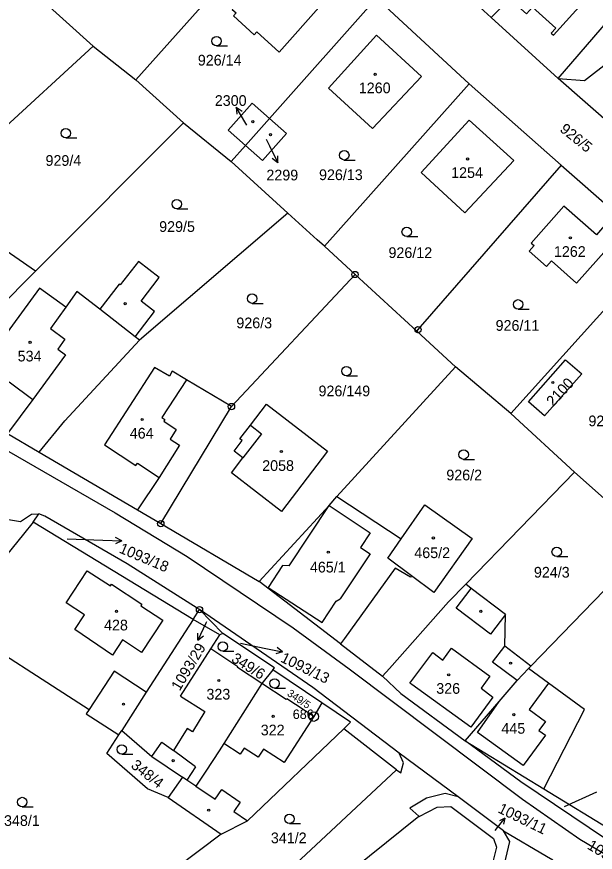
# Model space of a CAD drawing. Extents: x -680203 to -673936, y -1102717 to -1093650.
# Drawn here: x -679364.4 to -679272.4, y -1097911.3 to -1097778.4 of the extents above; entities that cross this region are included whole.
import ezdxf

# ---------------------------------------------------------------- set-up
doc = ezdxf.new("R2010")
doc.units = 0
for name, color, linetype in [('SOxx02xx_Koleje_param další_Popis10', 7, 'Continuous'), ('SOxx02xx_Staničení_Popis10', 7, 'Continuous'), ('SOxxxxxx_Koleje_hlavní_body_Popis10', 7, 'Continuous'), ('SOxxxxxx_Koleje_param další_Popis10', 7, 'Continuous'), ('SOxxxxxx_Osa_bod_P', 7, 'Continuous'), ('SOxxxxxx_Staničení_Popis10', 7, 'Continuous'), ('x_prac', 7, 'Continuous')]:
    doc.layers.add(name, color=color, linetype=linetype)

msp = doc.modelspace()

# ---------------------------------------------------------------- linework, layer by layer
at = {"layer": 'SOxx02xx_Koleje_param další_Popis10'}
for centre, radius in [((-679310.6, -1097819.42), 0.5), ((-679310.6, -1097819.42), 0.0303), ((-679300.59, -1097828.19), 0.5), ((-679300.59, -1097828.19), 0.0303), ((-679330.26, -1097840.42), 0.5), ((-679330.26, -1097840.42), 0.0303), ((-679341.5, -1097859.03), 0.5), ((-679341.5, -1097859.03), 0.0303), ((-679335.34, -1097872.72), 0.5), ((-679335.34, -1097872.72), 0.0303), ((-679317.17, -1097889.73), 0.75), ((-679317.17, -1097889.73), 0.03)]:
    msp.add_circle(centre, radius, dxfattribs=at)
at = {"layer": 'SOxx02xx_Staničení_Popis10'}
for p, q in [((-679327.96, -1097795.41), (-679329.51, -1097792.84)), ((-679329.51, -1097792.84), (-679328.56, -1097793.44)), ((-679329.51, -1097792.84), (-679329.42, -1097793.95)), ((-679327.82, -1097795.66), (-679327.96, -1097795.41)), ((-679324.74, -1097797.88), (-679324.22, -1097798.95)), ((-679324.22, -1097798.95), (-679322.9, -1097801.65)), ((-679322.9, -1097801.65), (-679323.79, -1097800.97)), ((-679322.9, -1097801.65), (-679322.89, -1097800.53)), ((-679347.71, -1097861.78), (-679348.69, -1097861.25)), ((-679356.4, -1097861.46), (-679350.71, -1097861.68)), ((-679350.71, -1097861.68), (-679347.71, -1097861.78)), ((-679347.71, -1097861.78), (-679348.73, -1097862.25)), ((-679334.33, -1097874.85), (-679335.6, -1097877.57)), ((-679334.25, -1097874.68), (-679334.33, -1097874.85)), ((-679335.6, -1097877.57), (-679335.63, -1097876.45)), ((-679335.6, -1097877.57), (-679334.72, -1097876.87)), ((-679328.84, -1097878.04), (-679325.07, -1097878.82)), ((-679325.07, -1097878.82), (-679322.14, -1097879.44)), ((-679322.14, -1097879.44), (-679323.22, -1097879.73)), ((-679322.14, -1097879.44), (-679323.01, -1097878.75)), ((-679277.3, -1097904.01), (-679272.15, -1097901.69)), ((-679288.31, -1097907.86), (-679286.78, -1097905.9)), ((-679286.78, -1097905.9), (-679287.62, -1097906.3)), ((-679286.78, -1097905.9), (-679286.96, -1097906.81))]:
    msp.add_line(p, q, dxfattribs=at)
at = {"layer": 'SOxxxxxx_Koleje_hlavní_body_Popis10'}
for p, q in [((-679332.62, -1097783.06), (-679330.87, -1097783.06)), ((-679356.62, -1097797.7), (-679354.87, -1097797.7)), ((-679312.31, -1097801.22), (-679310.56, -1097801.22)), ((-679338.96, -1097808.97), (-679337.21, -1097808.97)), ((-679302.38, -1097813.39), (-679300.63, -1097813.39)), ((-679326.98, -1097824.01), (-679325.23, -1097824.01)), ((-679284.66, -1097824.92), (-679282.91, -1097824.92)), ((-679311.96, -1097835.53), (-679310.21, -1097835.53)), ((-679293.32, -1097848.82), (-679291.57, -1097848.82)), ((-679278.52, -1097864.29), (-679276.77, -1097864.29)), ((-679331.65, -1097879.33), (-679329.9, -1097879.33)), ((-679323.41, -1097885.2), (-679321.66, -1097885.2)), ((-679347.71, -1097895.7), (-679345.96, -1097895.7)), ((-679363.54, -1097904.06), (-679361.79, -1097904.06)), ((-679321.04, -1097906.74), (-679319.29, -1097906.74))]:
    msp.add_line(p, q, dxfattribs=at)
for centre in [(-679332.62, -1097782.31), (-679356.62, -1097796.95), (-679312.31, -1097800.47), (-679338.96, -1097808.22), (-679302.38, -1097812.64), (-679326.98, -1097823.26), (-679284.66, -1097824.17), (-679311.96, -1097834.78), (-679293.32, -1097848.07), (-679278.52, -1097863.54), (-679331.65, -1097878.58), (-679323.41, -1097884.45), (-679347.71, -1097894.95), (-679363.54, -1097903.31), (-679321.04, -1097905.99)]:
    msp.add_circle(centre, 0.75, dxfattribs=at)
at = {"layer": 'SOxxxxxx_Koleje_param další_Popis10'}
for centre in [(-679307.39, -1097787.58), (-679326.86, -1097795.11), (-679324.04, -1097797.2), (-679292.7, -1097801.05), (-679276.35, -1097813.6), (-679347.17, -1097824.07), (-679362.29, -1097830.22), (-679279.13, -1097836.6), (-679344.46, -1097842.48), (-679322.31, -1097847.57), (-679298.13, -1097861.31), (-679314.86, -1097863.57), (-679348.54, -1097872.99), (-679290.59, -1097872.98), (-679285.86, -1097881.22), (-679332.26, -1097883.98), (-679295.7, -1097883.08), (-679347.44, -1097887.74), (-679285.34, -1097889.42), (-679323.62, -1097889.68), (-679339.54, -1097896.72), (-679333.88, -1097904.6)]:
    msp.add_circle(centre, 0.175, dxfattribs=at)
at = {"layer": 'SOxxxxxx_Staničení_Popis10'}
for p, q in [((-679356.61, -1097824.6), (-679359.07, -1097828.03)), ((-679345.58, -1097829.31), (-679351.2, -1097824.96)), ((-679359.07, -1097828.03), (-679356.75, -1097829.69)), ((-679356.75, -1097829.69), (-679357.9, -1097831.31)), ((-679357.9, -1097831.31), (-679356.64, -1097832.21)), ((-679356.64, -1097832.21), (-679361.86, -1097839.28)), ((-679337.4, -1097836.16), (-679341.34, -1097842.14)), ((-679341.34, -1097842.14), (-679340.84, -1097842.46)), ((-679340.84, -1097842.46), (-679341.04, -1097842.76)), ((-679341.04, -1097842.76), (-679339.03, -1097844.08)), ((-679339.03, -1097844.08), (-679340.03, -1097845.59)), ((-679327.25, -1097843.37), (-679325.48, -1097844.75)), ((-679325.48, -1097844.75), (-679328.43, -1097848.59)), ((-679338.54, -1097846.58), (-679341.77, -1097851.7)), ((-679340.03, -1097845.59), (-679338.54, -1097846.58)), ((-679321.06, -1097865.74), (-679314.74, -1097856.17)), ((-679314.74, -1097856.17), (-679308.18, -1097860.51)), ((-679308.18, -1097860.51), (-679309.71, -1097862.82)), ((-679308.2, -1097863.82), (-679312.94, -1097870.99)), ((-679309.71, -1097862.82), (-679308.2, -1097863.82)), ((-679356.53, -1097871.64), (-679353.23, -1097866.52)), ((-679353.23, -1097866.52), (-679349.52, -1097868.94)), ((-679322.13, -1097865.72), (-679324.41, -1097869.17)), ((-679321.06, -1097865.74), (-679322.13, -1097865.72)), ((-679349.52, -1097868.94), (-679349.35, -1097868.69)), ((-679349.35, -1097868.69), (-679344.51, -1097871.85)), ((-679324.41, -1097869.17), (-679315.82, -1097874.77)), ((-679294.52, -1097872.46), (-679292.14, -1097869.33)), ((-679353.62, -1097873.55), (-679356.53, -1097871.64)), ((-679344.51, -1097871.85), (-679344.67, -1097872.11)), ((-679315.82, -1097874.77), (-679313.61, -1097871.35)), ((-679313.61, -1097871.35), (-679312.94, -1097870.99)), ((-679344.67, -1097872.11), (-679341.18, -1097874.39)), ((-679289.04, -1097876.63), (-679294.52, -1097872.46)), ((-679355.19, -1097875.86), (-679353.62, -1097873.55)), ((-679341.18, -1097874.39), (-679344.55, -1097879.52)), ((-679286.66, -1097873.49), (-679289.04, -1097876.63)), ((-679349.17, -1097879.94), (-679355.19, -1097875.86)), ((-679347.58, -1097877.52), (-679349.17, -1097879.94)), ((-679344.55, -1097879.52), (-679347.58, -1097877.52)), ((-679288.73, -1097881.07), (-679286.79, -1097878.5)), ((-679338.37, -1097886.46), (-679333.53, -1097878.95)), ((-679301.87, -1097884.43), (-679298.24, -1097879.55)), ((-679298.24, -1097879.55), (-679296.63, -1097880.77)), ((-679296.63, -1097880.77), (-679295.23, -1097878.85)), ((-679295.23, -1097878.85), (-679289.14, -1097883.32)), ((-679284.82, -1097884.01), (-679288.73, -1097881.07)), ((-679348.94, -1097882.49), (-679352.91, -1097888.58)), ((-679343.81, -1097885.86), (-679348.94, -1097882.49)), ((-679289.14, -1097883.32), (-679290.55, -1097885.23)), ((-679301.59, -1097884.64), (-679301.87, -1097884.43)), ((-679292.19, -1097891.41), (-679301.59, -1097884.64)), ((-679290.55, -1097885.23), (-679288.67, -1097886.61)), ((-679279.83, -1097884.41), (-679282.9, -1097888.59)), ((-679338.37, -1097886.46), (-679334.49, -1097888.94)), ((-679288.67, -1097886.61), (-679292.19, -1097891.41)), ((-679291.14, -1097892.24), (-679287.66, -1097887.3)), ((-679334.49, -1097888.94), (-679336.48, -1097892.14)), ((-679282.9, -1097888.59), (-679280.31, -1097890.49)), ((-679317.17, -1097889.73), (-679321.9, -1097897.02)), ((-679280.31, -1097890.49), (-679281.37, -1097891.93)), ((-679337.33, -1097891.61), (-679339.49, -1097895.1)), ((-679336.48, -1097892.14), (-679337.33, -1097891.61)), ((-679281.37, -1097891.93), (-679280.32, -1097892.7)), ((-679283.84, -1097897.52), (-679291.14, -1097892.24)), ((-679280.32, -1097892.7), (-679283.84, -1097897.52)), ((-679342.93, -1097896.08), (-679341.35, -1097893.78)), ((-679341.35, -1097893.78), (-679339.49, -1097895.1)), ((-679328.86, -1097895.68), (-679331.48, -1097894.01)), ((-679335.96, -1097897.7), (-679339.49, -1097895.1)), ((-679328.26, -1097894.74), (-679328.86, -1097895.68)), ((-679325.99, -1097896.2), (-679328.26, -1097894.74)), ((-679325.17, -1097894.92), (-679325.99, -1097896.2)), ((-679321.9, -1097897.02), (-679325.17, -1097894.92)), ((-679335.96, -1097897.7), (-679337.38, -1097899.81)), ((-679335.9, -1097900.79), (-679332.84, -1097902.85)), ((-679332.84, -1097902.85), (-679331.8, -1097901.3)), ((-679331.8, -1097901.3), (-679328.9, -1097903.34)), ((-679328.9, -1097903.34), (-679329.9, -1097904.82)), ((-679329.9, -1097904.82), (-679327.69, -1097906.31))]:
    msp.add_line(p, q, dxfattribs=at)
at = {"layer": 'x_prac'}
for p, q in [((-679278.29, -1097788.23), (-679250.79, -1097756.36)), ((-679322.03, -1097762.17), (-679345.48, -1097788.48)), ((-679295.37, -1097772.71), (-679288.94, -1097778.55)), ((-679360.87, -1097775.33), (-679352.24, -1097783.11)), ((-679307.17, -1097775.44), (-679324.22, -1097794.63)), ((-679307.17, -1097775.44), (-679292.43, -1097789.08)), ((-679288.94, -1097778.55), (-679286.04, -1097775.54)), ((-679278.29, -1097788.23), (-679288.94, -1097778.55)), ((-679378.8, -1097807.43), (-679352.24, -1097783.11)), ((-679352.24, -1097783.11), (-679345.48, -1097788.48)), ((-679265.36, -1097799.6), (-679278.29, -1097788.23)), ((-679345.48, -1097788.48), (-679337.88, -1097795.31)), ((-679292.43, -1097789.08), (-679315.47, -1097814.92)), ((-679292.43, -1097789.08), (-679277.79, -1097802.04)), ((-679324.22, -1097794.63), (-679328.02, -1097798.9)), ((-679361.43, -1097818.89), (-679337.88, -1097795.31)), ((-679337.88, -1097795.31), (-679330.29, -1097801.46)), ((-679328.02, -1097798.9), (-679330.29, -1097801.46)), ((-679330.29, -1097801.46), (-679321.3, -1097809.67)), ((-679277.79, -1097802.04), (-679262.42, -1097815.57)), ((-679321.3, -1097809.67), (-679344.89, -1097829.85)), ((-679310.6, -1097819.42), (-679315.47, -1097814.92)), ((-679262.42, -1097815.57), (-679285.83, -1097841.55)), ((-679379.33, -1097836.81), (-679361.43, -1097818.89)), ((-679330.26, -1097840.42), (-679310.6, -1097819.42)), ((-679310.6, -1097819.42), (-679300.78, -1097828.41)), ((-679300.78, -1097828.41), (-679294.61, -1097834.08)), ((-679294.61, -1097834.08), (-679313.47, -1097854.71)), ((-679285.83, -1097841.55), (-679294.61, -1097834.08)), ((-679341.5, -1097859.03), (-679330.26, -1097840.42)), ((-679275.71, -1097850.85), (-679285.83, -1097841.55)), ((-679365.88, -1097844.71), (-679360.86, -1097847.66)), ((-679360.86, -1097847.66), (-679345.22, -1097856.84)), ((-679275.71, -1097850.85), (-679293, -1097868.67)), ((-679270.95, -1097855.02), (-679275.71, -1097850.85)), ((-679313.47, -1097854.71), (-679303.27, -1097861.46)), ((-679345.22, -1097856.84), (-679341.5, -1097859.03)), ((-679361.82, -1097858.81), (-679360.9, -1097857.5)), ((-679336.33, -1097874.26), (-679361.82, -1097858.81)), ((-679341.5, -1097859.03), (-679325.84, -1097868.22)), ((-679263.31, -1097861.7), (-679282.64, -1097881.71)), ((-679312.92, -1097878.15), (-679325.84, -1097868.22)), ((-679336.33, -1097874.26), (-679335.34, -1097872.72)), ((-679335.34, -1097872.72), (-679331.64, -1097876.53)), ((-679332.13, -1097876.71), (-679336.33, -1097874.26)), ((-679331.64, -1097876.53), (-679332.13, -1097876.71)), ((-679312.92, -1097878.15), (-679306.23, -1097883.29)), ((-679323.69, -1097882.27), (-679325.43, -1097884.46)), ((-679315.88, -1097887.51), (-679323.69, -1097882.27)), ((-679283, -1097882.09), (-679282.64, -1097881.71)), ((-679348.18, -1097892.65), (-679347.72, -1097891.93)), ((-679304.02, -1097898.21), (-679312.38, -1097891.66)), ((-679293.08, -1097893.59), (-679280.58, -1097901.22)), ((-679294.22, -1097902.49), (-679303.59, -1097895.52)), ((-679338.03, -1097899.37), (-679340.35, -1097902.6)), ((-679280.58, -1097901.22), (-679266.79, -1097909.64)), ((-679286.98, -1097907.87), (-679294.22, -1097902.49)), ((-679340.35, -1097902.6), (-679331.9, -1097908.4)), ((-679331.9, -1097908.4), (-679339.01, -1097913.78))]:
    msp.add_line(p, q, dxfattribs=at)
for points in [[(-679278.29, -1097788.23), (-679274.08, -1097788.59), (-679270.06, -1097785.42), (-679246.89, -1097759.65)], [(-679329.53, -1097777.83), (-679329.96, -1097778.3), (-679326.65, -1097781.31), (-679326.22, -1097780.84), (-679322.65, -1097784.08), (-679315.94, -1097776.51), (-679316.47, -1097776.04), (-679314.9, -1097774.27), (-679321.93, -1097768.05), (-679330.15, -1097777.27), (-679329.53, -1097777.83)], [(-679286.04, -1097775.54), (-679283.31, -1097777.99), (-679282.35, -1097776.92), (-679278.66, -1097780.23), (-679279.39, -1097781.05), (-679279.04, -1097781.37), (-679272.46, -1097774.03), (-679279.27, -1097767.94)], [(-679307.83, -1097796.21), (-679300.05, -1097787.96), (-679307.16, -1097781.39), (-679314.81, -1097789.77), (-679307.83, -1097796.21)], [(-679328.02, -1097798.9), (-679330.77, -1097796.48), (-679326.99, -1097792.2), (-679324.22, -1097794.63)], [(-679324.22, -1097794.63), (-679321.52, -1097797.02), (-679325.31, -1097801.29), (-679328.02, -1097798.9)], [(-679300.06, -1097803.22), (-679293.11, -1097809.6), (-679285.35, -1097801.29), (-679292.42, -1097794.86), (-679300.06, -1097803.22)], [(-679277.79, -1097802.04), (-679300.59, -1097828.19), (-679300.78, -1097828.41)], [(-679361.43, -1097818.89), (-679373.94, -1097810.24), (-679369.81, -1097806.43), (-679372.76, -1097803.26), (-679377.57, -1097807.74), (-679378.51, -1097808.79), (-679387.51, -1097820.94), (-679383.41, -1097823.92), (-679383.77, -1097824.41), (-679380.53, -1097826.76), (-679380.18, -1097826.27), (-679379.37, -1097826.87), (-679384.44, -1097833.65)], [(-679433.1, -1097805.8), (-679408.01, -1097822.16), (-679393.41, -1097831.27), (-679382.99, -1097837.58), (-679348.75, -1097857.3), (-679337.29, -1097864.26), (-679320.46, -1097875.6), (-679311.54, -1097882.15), (-679283.96, -1097902.87), (-679274.82, -1097909.22), (-679265.22, -1097914.88), (-679247.05, -1097924.07), (-679239.24, -1097928.72), (-679234.23, -1097932.11), (-679227.84, -1097937.13), (-679222.47, -1097941.84), (-679213.85, -1097950.4), (-679211.7, -1097952.73)], [(-679282.13, -1097814.81), (-679282.92, -1097815.71), (-679280.16, -1097818.14), (-679279.37, -1097817.25), (-679275.35, -1097820.79), (-679270.12, -1097814.92), (-679268.12, -1097812.68), (-679270.21, -1097810.84), (-679272.21, -1097813.12), (-679277.39, -1097808.57), (-679282.56, -1097814.44), (-679282.13, -1097814.81)], [(-679315.47, -1097814.92), (-679316.61, -1097813.89), (-679321.3, -1097809.67)], [(-679344.89, -1097829.85), (-679345.58, -1097829.31), (-679342.49, -1097825.32), (-679344.64, -1097823.66), (-679341.74, -1097819.92), (-679345.06, -1097817.35), (-679347.95, -1097821.09), (-679348.11, -1097820.97), (-679351.2, -1097824.96), (-679354.85, -1097822.14), (-679356.61, -1097824.6), (-679360.77, -1097821.62), (-679369.84, -1097833.94), (-679365.89, -1097836.87), (-679365.62, -1097836.5), (-679361.86, -1097839.28), (-679365.88, -1097844.71)], [(-679360.86, -1097847.66), (-679356.76, -1097842.69), (-679344.89, -1097829.85)], [(-679280.45, -1097841.9), (-679283.02, -1097839.67), (-679277.1, -1097832.97), (-679274.5, -1097835.22), (-679280.45, -1097841.9)], [(-679330.26, -1097840.42), (-679337.4, -1097836.16), (-679339.67, -1097834.81), (-679340.14, -1097835.59), (-679342.48, -1097834.19), (-679350.47, -1097846.53), (-679345.49, -1097849.81), (-679345.23, -1097849.42), (-679341.77, -1097851.7), (-679345.22, -1097856.84)], [(-679328.43, -1097848.59), (-679329.82, -1097847.5), (-679328.53, -1097845.84), (-679328.92, -1097845.55), (-679327.25, -1097843.37), (-679324.7, -1097840.03), (-679314.96, -1097847.54), (-679322.31, -1097857.09), (-679330.24, -1097850.95), (-679328.43, -1097848.59)], [(-679325.84, -1097868.22), (-679314.74, -1097856.17), (-679313.47, -1097854.71)], [(-679370.46, -1097855.86), (-679370.59, -1097857.6), (-679363.82, -1097858.68), (-679362.06, -1097857.54), (-679360.9, -1097857.5)], [(-679303.27, -1097861.46), (-679299.52, -1097856.03), (-679291.95, -1097861.43), (-679298.06, -1097869.99), (-679301.61, -1097867.33)], [(-679335.34, -1097872.72), (-679335.72, -1097872.46), (-679346.84, -1097865.44), (-679359.97, -1097857.83), (-679360.9, -1097857.5)], [(-679361.82, -1097858.81), (-679363.35, -1097860.7), (-679374.62, -1097874.58)], [(-679301.61, -1097867.33), (-679305.38, -1097864.51), (-679303.27, -1097861.46)], [(-679301.61, -1097867.33), (-679301.77, -1097867.54), (-679304.22, -1097866.12), (-679312.29, -1097877.28), (-679312.92, -1097878.15)], [(-679293, -1097868.67), (-679295.75, -1097871.5), (-679305.14, -1097882.06), (-679306.23, -1097883.29)], [(-679282.64, -1097881.71), (-679286.79, -1097878.5), (-679286.66, -1097873.49), (-679292.14, -1097869.33), (-679293, -1097868.67)], [(-679303.59, -1097895.52), (-679317.34, -1097885.11), (-679335.34, -1097872.72)], [(-679374.62, -1097874.58), (-679352.91, -1097888.58), (-679353.37, -1097889.29), (-679348.18, -1097892.65)], [(-679336.33, -1097874.26), (-679337.62, -1097876.25), (-679343.81, -1097885.86), (-679347.72, -1097891.93)], [(-679325.43, -1097884.46), (-679329.31, -1097881.91), (-679329.22, -1097881.79), (-679333.53, -1097878.95), (-679332.13, -1097876.71)], [(-679323.69, -1097882.27), (-679323.42, -1097881.96), (-679331.64, -1097876.53)], [(-679293.08, -1097893.59), (-679287.66, -1097887.3), (-679284.82, -1097884.01), (-679283, -1097882.09)], [(-679280.58, -1097901.22), (-679274.11, -1097888.6), (-679279.83, -1097884.41), (-679283, -1097882.09)], [(-679306.23, -1097883.29), (-679303.33, -1097886.07), (-679293.08, -1097893.59)], [(-679325.43, -1097884.46), (-679331.48, -1097894.01), (-679332.24, -1097895.19), (-679334.34, -1097898.41), (-679335.9, -1097900.79), (-679337.38, -1097899.81), (-679338.03, -1097899.37)], [(-679315.88, -1097887.51), (-679317.17, -1097889.73), (-679321.47, -1097886.89), (-679321.56, -1097887.02), (-679325.43, -1097884.46)], [(-679312.38, -1097891.66), (-679311.31, -1097890.61), (-679315.88, -1097887.51)], [(-679347.72, -1097891.93), (-679342.93, -1097896.08), (-679338.03, -1097899.37)], [(-679331.9, -1097908.4), (-679327.69, -1097906.31), (-679312.38, -1097891.66)], [(-679340.35, -1097902.6), (-679343.64, -1097901.19), (-679350.06, -1097895.57), (-679348.18, -1097892.65)], [(-679268.01, -1097911.01), (-679284.23, -1097900.12), (-679293.08, -1097893.59)], [(-679304.02, -1097898.21), (-679303.29, -1097898.67), (-679302.9, -1097897.06), (-679303.59, -1097895.52)], [(-679339.01, -1097913.78), (-679329.59, -1097922.08), (-679304.02, -1097898.21)], [(-679294.22, -1097902.49), (-679296.25, -1097901.93), (-679299.24, -1097902.7), (-679301.86, -1097904.3), (-679300.45, -1097905.55)], [(-679300.45, -1097905.55), (-679300.39, -1097905.6), (-679297.55, -1097904.15), (-679295.37, -1097904.03), (-679288.58, -1097909.1), (-679288.1, -1097910.48), (-679288.72, -1097913.05), (-679287.03, -1097914.11), (-679285.95, -1097909.59), (-679286.98, -1097907.87)], [(-679293.4, -1097932.61), (-679313.44, -1097916.01), (-679300.45, -1097905.55)], [(-679286.98, -1097907.87), (-679280.14, -1097911.91), (-679279.12, -1097912.51)]]:
    msp.add_lwpolyline(points, dxfattribs=at)

# ---------------------------------------------------------------- texts
at = {"layer": 'SOxx02xx_Koleje_param další_Popis10'}
msp.add_text('686', height=1.5, dxfattribs=at).set_placement((-679320.51, -1097890.1))
at = {"layer": 'SOxxxxxx_Osa_bod_P'}
for s, p in [('926/14', (-679335.61, -1097786.19)), ('1260', (-679310, -1097790.6)), ('2300', (-679332.91, -1097792.61)), ('929/4', (-679359.84, -1097802.14)), ('2299', (-679324.7, -1097804.46)), ('926/13', (-679316.33, -1097804.41)), ('1254', (-679295.31, -1097804.07)), ('929/5', (-679341.76, -1097812.65)), ('926/12', (-679305.28, -1097816.8)), ('1262', (-679278.96, -1097816.62)), ('926/3', (-679329.48, -1097827.97)), ('926/11', (-679288.24, -1097828.38)), ('534', (-679364.27, -1097833.25)), ('926/149', (-679316.41, -1097838.79)), ('926/10', (-679273.47, -1097843.55)), ('464', (-679346.44, -1097845.51)), ('2058', (-679325.37, -1097850.66)), ('926/2', (-679296.08, -1097852.16)), ('465/2', (-679301.17, -1097864.52)), ('465/1', (-679317.78, -1097866.81)), ('924/3', (-679282.14, -1097867.62)), ('428', (-679350.53, -1097876.02)), ('323', (-679334.24, -1097887.01)), ('326', (-679297.68, -1097886.1)), ('322', (-679325.6, -1097892.71)), ('445', (-679287.32, -1097892.45)), ('348/1', (-679366.44, -1097907.11)), ('341/2', (-679323.99, -1097909.86))]:
    msp.add_text(s, height=1.7, dxfattribs=at).set_placement(p)
for s, height, rotation, p in [('926/5', 1.7, 321, (-679278.15, -1097796.55)), ('2100', 1.7, 47, (-679279.1, -1097840.53)), ('1093/18', 1.7, 337, (-679348.26, -1097863.6)), ('1093/29', 1.7, 59, (-679338.5, -1097885.75)), ('349/6', 1.7, 328, (-679330.41, -1097880.89)), ('1093/13', 1.7, 334, (-679322.58, -1097880.94)), ('349/5', 1.2, 326, (-679321.51, -1097886.3)), ('348/4', 1.7, 322, (-679346.38, -1097897.73)), ('1093/11', 1.7, 334, (-679288, -1097904.91)), ('1093/10', 1.7, 329, (-679273.79, -1097910.66))]:
    msp.add_text(s, height=height, rotation=rotation, dxfattribs=at).set_placement(p)

doc.saveas('drawing.dxf')
